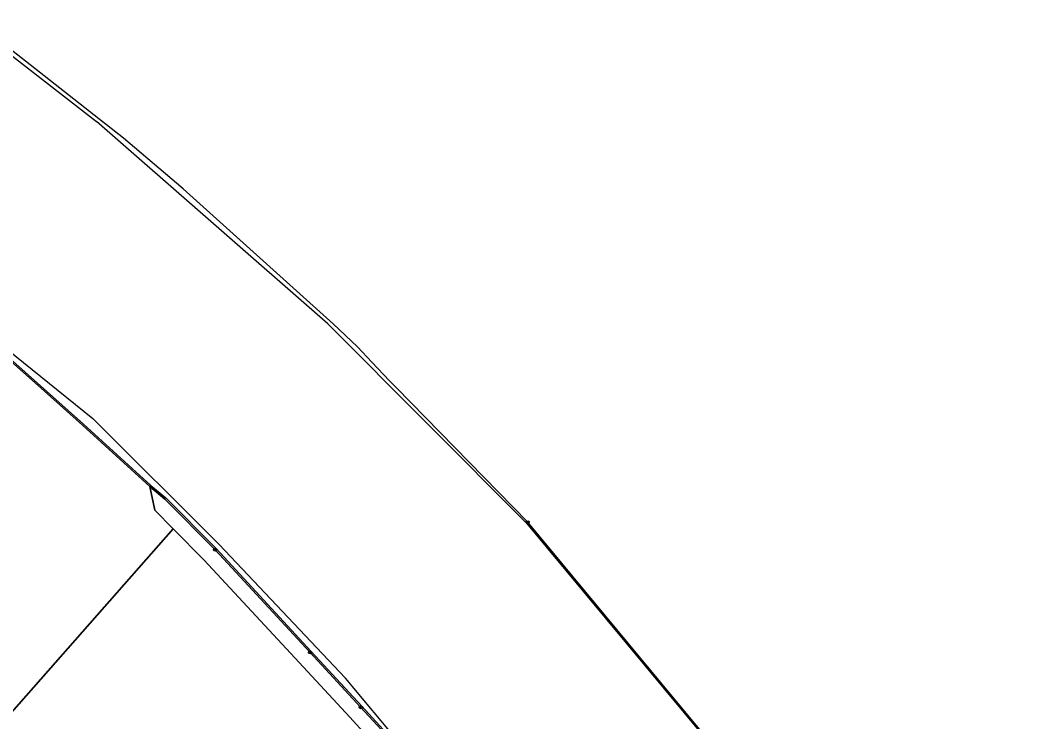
# Model space of a CAD drawing. Extents: x -770088 to -765625, y -1057899 to -1053934.
# Drawn here: x -767713.5 to -767376.4, y -1054672.3 to -1054436.1 of the extents above; entities that cross this region are included whole.
import ezdxf

# ---------------------------------------------------------------- set-up
doc = ezdxf.new("R2010")
doc.units = 0
for name, color, linetype in [('Hranice parcel', 7, 'Continuous'), ('Polygon ku', 7, 'Continuous'), ('Polygon parcely', 7, 'Continuous'), ('Vnitřní kresba', 7, 'Continuous'), ('Značky bodu BP', 7, 'Continuous')]:
    doc.layers.add(name, color=color, linetype=linetype)

msp = doc.modelspace()

# ---------------------------------------------------------------- linework, layer by layer
at = {"layer": 'Hranice parcel'}
for p, q in [((-767710.03, -1054451.17), (-767729.36, -1054436.05)), ((-767687.01, -1054469.27), (-767710.03, -1054451.17)), ((-767678.7, -1054475.8), (-767687.01, -1054469.27)), ((-767658.51, -1054492.89), (-767678.7, -1054475.8)), ((-767608.07, -1054538.35), (-767658.51, -1054492.89)), ((-767599.89, -1054546.07), (-767608.07, -1054538.35)), ((-767595.04, -1054551.21), (-767599.89, -1054546.07)), ((-767542.5, -1054605.1), (-767586.86, -1054559.79)), ((-767489.54, -1054668.82), (-767542.5, -1054605.1)), ((-767781.76, -1054743.21), (-767661.88, -1054607.28))]:
    msp.add_line(p, q, dxfattribs=at)
for points in [[(-767669.79, -1054593.04), (-767692.41, -1054572.47), (-767705.3, -1054561), (-767725.69, -1054542.95)], [(-767586.86, -1054559.79), (-767589.1, -1054557.5), (-767595.04, -1054551.21)], [(-767486.78, -1054814.3), (-767494.87, -1054803.63), (-767531.4, -1054753.92), (-767529.81, -1054752.17), (-767548.24, -1054726.86), (-767553.01, -1054720.74), (-767570.6, -1054699.53), (-767583.46, -1054683.97), (-767598.77, -1054667.38), (-767615.82, -1054648.91), (-767647.82, -1054614.36), (-767664.72, -1054597.32), (-767669.79, -1054593.04)], [(-767661.88, -1054607.28), (-767668.11, -1054601), (-767669.79, -1054593.04)], [(-767597.89, -1054675.7), (-767602.44, -1054670.77), (-767619.49, -1054652.31), (-767651.43, -1054617.82), (-767661.88, -1054607.28)], [(-767478.92, -1054681.98), (-767481.23, -1054678.81), (-767489.54, -1054668.82)]]:
    msp.add_lwpolyline(points, dxfattribs=at)
at = {"layer": 'Polygon ku'}
msp.add_lwpolyline([(-767481.23, -1054678.81), (-767489.54, -1054668.82), (-767542.5, -1054605.1), (-767586.86, -1054559.79), (-767589.1, -1054557.5), (-767595.04, -1054551.21), (-767599.89, -1054546.07), (-767608.07, -1054538.35), (-767658.51, -1054492.89), (-767678.7, -1054475.8), (-767687.01, -1054469.27), (-767710.03, -1054451.17), (-767729.36, -1054436.05)], dxfattribs=at)
at = {"layer": 'Polygon parcely'}
for points in [[(-767376.37, -1054815.85), (-767392.88, -1054792.13), (-767401.13, -1054784.2), (-767451.03, -1054719.22), (-767464.13, -1054702.17), (-767478.92, -1054681.98), (-767481.23, -1054678.81), (-767489.54, -1054668.82), (-767542.5, -1054605.1), (-767586.86, -1054559.79), (-767589.1, -1054557.5), (-767595.04, -1054551.21), (-767599.89, -1054546.07), (-767608.07, -1054538.35), (-767658.51, -1054492.89), (-767678.7, -1054475.8), (-767687.01, -1054469.27), (-767710.03, -1054451.17), (-767729.36, -1054436.05)], [(-767725.69, -1054542.95), (-767705.3, -1054561), (-767692.41, -1054572.47), (-767669.79, -1054593.04), (-767664.72, -1054597.32), (-767647.82, -1054614.36), (-767615.82, -1054648.91), (-767598.77, -1054667.38), (-767583.46, -1054683.97)], [(-767583.46, -1054683.97), (-767598.77, -1054667.38), (-767615.82, -1054648.91), (-767647.82, -1054614.36), (-767664.72, -1054597.32), (-767669.79, -1054593.04), (-767668.11, -1054601), (-767661.88, -1054607.28), (-767651.43, -1054617.82), (-767619.49, -1054652.31), (-767602.44, -1054670.77), (-767597.89, -1054675.7)]]:
    msp.add_lwpolyline(points, dxfattribs=at)
for points in [[(-767781.76, -1054743.21), (-767661.88, -1054607.28), (-767668.11, -1054601), (-767669.79, -1054593.04), (-767692.41, -1054572.47), (-767705.3, -1054561), (-767725.69, -1054542.95), (-767850.04, -1054674.53), (-767832.4, -1054696.96), (-767824.15, -1054704.62)], [(-767737.12, -1054781.73), (-767721.22, -1054794.73), (-767710.11, -1054803), (-767597.89, -1054675.7), (-767602.44, -1054670.77), (-767619.49, -1054652.31), (-767651.43, -1054617.82), (-767661.88, -1054607.28), (-767781.76, -1054743.21), (-767763.4, -1054759.97), (-767752.71, -1054768.77)]]:
    msp.add_lwpolyline(points, close=True, dxfattribs=at)
at = {"layer": 'Vnitřní kresba'}
for p, q in [((-767730.09, -1054437.37), (-767687.77, -1054470.21)), ((-767609.79, -1054538.35), (-767687.77, -1054470.21)), ((-767758.54, -1054514.08), (-767688.95, -1054570.23)), ((-767609.79, -1054538.35), (-767542.86, -1054605.45)), ((-767692.12, -1054572.06), (-767725.37, -1054542.57)), ((-767669.41, -1054592.71), (-767692.12, -1054572.06)), ((-767688.95, -1054570.23), (-767646.4, -1054612.6)), ((-767669.41, -1054592.71), (-767664.4, -1054596.93)), ((-767647.48, -1054613.99), (-767664.4, -1054596.93)), ((-767542.86, -1054605.45), (-767489.92, -1054669.14)), ((-767646.4, -1054612.6), (-767603.87, -1054657.62)), ((-767647.48, -1054613.99), (-767615.45, -1054648.57)), ((-767615.45, -1054648.57), (-767598.4, -1054667.04)), ((-767554.1, -1054717.11), (-767603.87, -1054657.62)), ((-767598.4, -1054667.04), (-767583.07, -1054683.65)), ((-767489.92, -1054669.14), (-767481.62, -1054679.13))]:
    msp.add_line(p, q, dxfattribs=at)
at = {"layer": 'Značky bodu BP'}
for centre, radius in [((-767542.5, -1054605.1), 0.5), ((-767542.5, -1054605.1), 0.0303), ((-767647.82, -1054614.36), 0.5), ((-767647.82, -1054614.36), 0.0303), ((-767615.82, -1054648.91), 0.5), ((-767615.82, -1054648.91), 0.0303), ((-767598.77, -1054667.38), 0.5), ((-767598.77, -1054667.38), 0.0303)]:
    msp.add_circle(centre, radius, dxfattribs=at)

doc.saveas('drawing.dxf')
